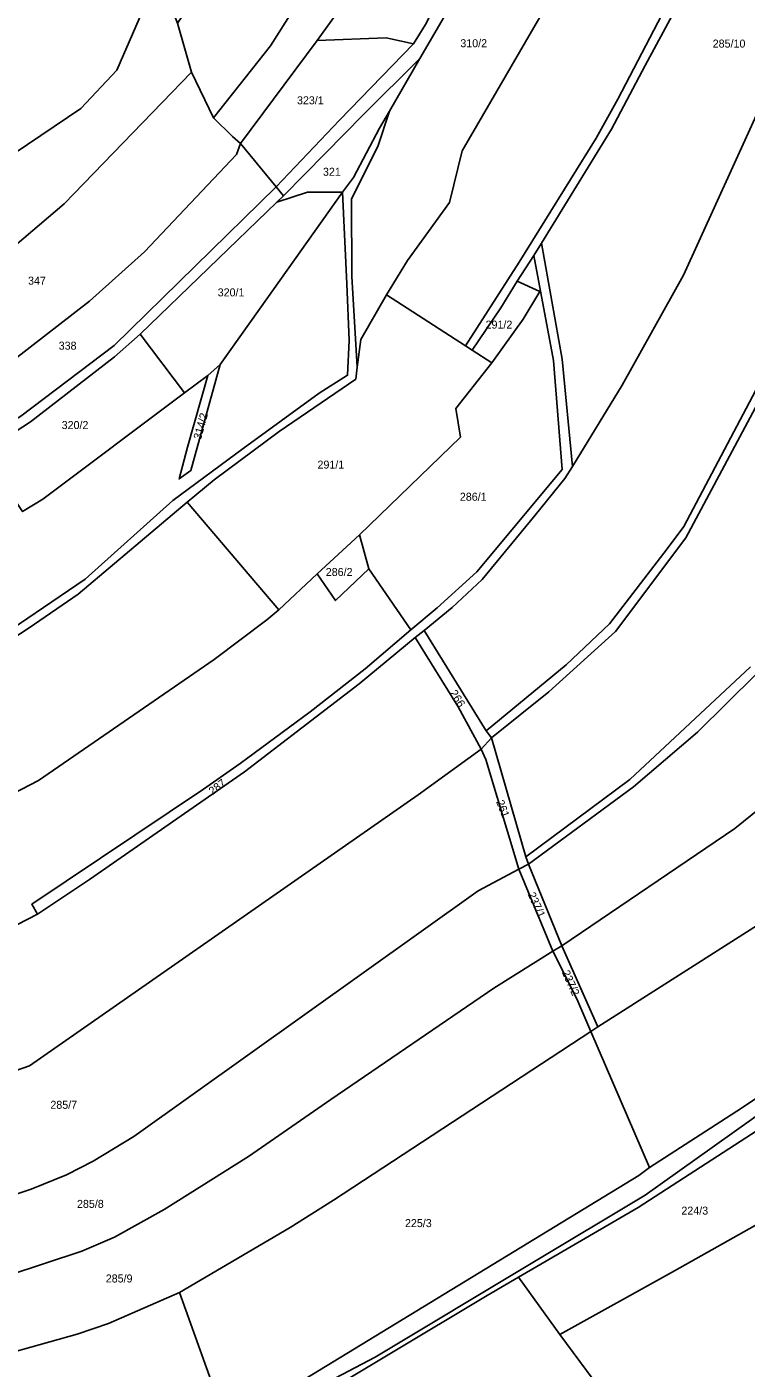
# Model space of a CAD drawing. Extents: x -629983 to -626385, y -1072828 to -1067897.
# Drawn here: x -629517 to -629248, y -1072099 to -1071596 of the extents above; entities that cross this region are included whole.
import ezdxf

# ---------------------------------------------------------------- set-up
doc = ezdxf.new("R2010")
doc.units = 0
for name, color, linetype in [('Parcela nároku', 7, 'Continuous'), ('Parcelní číslo', 7, 'Continuous'), ('silnice III třídy', 7, 'Continuous')]:
    doc.layers.add(name, color=color, linetype=linetype)

msp = doc.modelspace()

# ---------------------------------------------------------------- linework, layer by layer
at = {"layer": 'Parcela nároku'}
for points in [[(-629303.59, -1071389.86), (-629325.79, -1071369.4), (-629348.13, -1071406.77), (-629373.79, -1071451.1), (-629424.88, -1071543.39), (-629440.37, -1071564.64), (-629460.9, -1071594.7), (-629455.6, -1071613.05), (-629447.36, -1071630.2), (-629425.9, -1071603.17), (-629407.61, -1071574.07), (-629398.2, -1071557.05), (-629391.13, -1071545.35), (-629364.25, -1071497), (-629348.88, -1071468.11), (-629322.91, -1071421.93)], [(-629364.25, -1071497), (-629348.88, -1071468.11), (-629322.91, -1071421.93), (-629303.59, -1071389.86), (-629292.03, -1071396), (-629294.77, -1071401.03), (-629322.9, -1071450.3), (-629341.13, -1071484.81), (-629381.58, -1071563.86), (-629408.46, -1071601.17), (-629437.21, -1071639.74), (-629440.19, -1071637.17), (-629447.36, -1071630.2), (-629425.9, -1071603.17), (-629407.61, -1071574.07), (-629398.2, -1071557.05), (-629391.13, -1071545.35)], [(-629319.59, -1071583.07), (-629354.09, -1071642.54), (-629358.82, -1071661.92), (-629374.53, -1071683.67), (-629382.5, -1071696.51), (-629352.76, -1071715.65), (-629332.67, -1071684.25), (-629303.81, -1071637.74), (-629295.61, -1071623.18), (-629279.18, -1071591.6), (-629248.48, -1071542.87), (-629235.4, -1071520.09), (-629215.67, -1071483.78), (-629229.28, -1071465.6), (-629242.77, -1071446.89), (-629264.76, -1071484.55), (-629291.47, -1071533.21)], [(-629408.46, -1071601.17), (-629381.58, -1071563.86), (-629341.13, -1071484.81), (-629317.33, -1071496.4), (-629328.34, -1071518.43), (-629339.62, -1071539.85), (-629367.77, -1071595.24), (-629372.32, -1071602.46), (-629382.51, -1071600.23)], [(-629181.93, -1071526.51), (-629213.07, -1071488.18), (-629230.03, -1071518.34), (-629245.72, -1071546.08), (-629274.4, -1071590.15), (-629285.46, -1071610.49), (-629297.99, -1071634.37), (-629324.25, -1071677.09), (-629316.52, -1071720.63), (-629312.72, -1071760.83), (-629294.09, -1071730.4), (-629271.01, -1071689.19), (-629240.34, -1071621.97), (-629196.55, -1071554.87)], [(-629395.57, -1071660.54), (-629385.74, -1071640.97), (-629381.33, -1071627.62), (-629369.96, -1071607.95), (-629357.29, -1071586.31), (-629335.26, -1071542.67), (-629321.18, -1071515.38), (-629291.47, -1071533.21), (-629319.59, -1071583.07), (-629354.09, -1071642.54), (-629358.82, -1071661.92), (-629374.53, -1071683.67), (-629382.5, -1071696.51), (-629392.02, -1071713.23), (-629393.38, -1071723.69), (-629395.42, -1071689.61)], [(-629472.53, -1071565.41), (-629468.08, -1071576.62), (-629483.65, -1071612.31), (-629497.16, -1071626.62), (-629522.05, -1071643.53), (-629549.34, -1071597.4), (-629519.99, -1071571.47), (-629490.31, -1071528.54)], [(-629522.05, -1071643.53), (-629582.14, -1071683.86), (-629609.49, -1071701.62), (-629605.73, -1071714.04), (-629598.98, -1071732.86), (-629539.63, -1071693.13), (-629503.32, -1071662.44), (-629455.6, -1071613.05), (-629460.9, -1071594.7), (-629468.08, -1071576.62), (-629483.65, -1071612.31), (-629497.16, -1071626.62)], [(-629437.21, -1071639.74), (-629408.46, -1071601.17), (-629382.51, -1071600.23), (-629372.32, -1071602.46), (-629400.11, -1071631.06), (-629423.77, -1071656.01)], [(-629423.59, -1071661.82), (-629421.1, -1071659.35), (-629405.37, -1071643.44), (-629391.23, -1071628.99), (-629369.96, -1071607.95), (-629381.33, -1071627.62), (-629385.02, -1071634.01), (-629394.76, -1071652.55), (-629398.99, -1071658.03), (-629412.12, -1071657.97)], [(-629225.17, -1071812.32), (-629162.67, -1071687.67), (-629123.05, -1071604.28), (-629107.86, -1071611.13), (-629094.31, -1071617.41), (-629136.71, -1071707.14), (-629194.34, -1071832.69), (-629209.67, -1071856.49), (-629232.87, -1071881.31), (-629251.74, -1071896.54), (-629316.66, -1071940.57), (-629329.21, -1071909.93), (-629289.77, -1071880.97), (-629265.83, -1071860.49), (-629243.72, -1071838.67)], [(-629539.63, -1071693.13), (-629503.32, -1071662.44), (-629455.6, -1071613.05), (-629447.36, -1071630.2), (-629440.19, -1071637.17), (-629437.21, -1071639.74), (-629438.73, -1071643.89), (-629473.21, -1071680.37), (-629493.83, -1071698.95), (-629522.22, -1071720.88), (-629549.72, -1071739.01), (-629586.7, -1071761.28), (-629598.98, -1071732.86)], [(-629081.69, -1071623.72), (-629094.31, -1071617.41), (-629136.71, -1071707.14), (-629194.34, -1071832.69), (-629209.67, -1071856.49), (-629232.87, -1071881.31), (-629251.74, -1071896.54), (-629316.66, -1071940.57), (-629303.12, -1071970.89), (-629223.63, -1071920.25), (-629214.19, -1071912.47), (-629202.54, -1071902), (-629191.92, -1071891.73), (-629175.07, -1071872.99), (-629165.6, -1071856.64), (-629152.85, -1071831.58), (-629142.82, -1071810.63), (-629136.23, -1071797.23), (-629103.38, -1071720.91), (-629064.76, -1071631.28)], [(-629473.21, -1071680.37), (-629438.73, -1071643.89), (-629437.21, -1071639.74), (-629423.77, -1071656.01), (-629484.65, -1071715.56), (-629519.56, -1071742.05), (-629579.22, -1071778.6), (-629586.7, -1071761.28), (-629549.72, -1071739.01), (-629522.22, -1071720.88), (-629493.83, -1071698.95)], [(-629484.65, -1071715.56), (-629423.77, -1071656.01), (-629421.1, -1071659.35), (-629423.59, -1071661.82), (-629474.84, -1071711.25), (-629484.45, -1071719.78), (-629515.92, -1071744.11), (-629533.69, -1071755.56), (-629583.81, -1071785.42), (-629618.76, -1071798.36), (-629645.59, -1071806.19), (-629674.62, -1071814.34), (-629710.3, -1071823.01), (-629717.63, -1071824.42), (-629717.82, -1071821.81), (-629707.35, -1071819.58), (-629669.14, -1071810.02), (-629618.06, -1071794.38), (-629600.09, -1071787.69), (-629584.18, -1071781.32), (-629579.22, -1071778.6), (-629519.56, -1071742.05)], [(-629398.99, -1071658.03), (-629412.12, -1071657.97), (-629423.59, -1071661.82), (-629474.84, -1071711.25), (-629458.25, -1071733.21), (-629449.45, -1071726.8), (-629444.87, -1071722.58), (-629430.07, -1071701.87)], [(-629316.52, -1071720.63), (-629312.72, -1071760.83), (-629315.55, -1071765.36), (-629326.69, -1071779.12), (-629346.5, -1071803.28), (-629357.86, -1071813.75), (-629368.35, -1071822.37), (-629371.65, -1071825), (-629392.7, -1071842.34), (-629435.67, -1071875.3), (-629493.8, -1071915.69), (-629513.37, -1071928.74), (-629515.5, -1071924.98), (-629451.08, -1071881.87), (-629437.3, -1071872.18), (-629411.04, -1071852.82), (-629390.42, -1071836.72), (-629373.37, -1071822.14), (-629363.47, -1071813.86), (-629348.5, -1071800.32), (-629316.57, -1071762.01), (-629319.81, -1071721.15), (-629327.22, -1071681.73), (-629324.25, -1071677.09)], [(-629354.65, -1071749.86), (-629392.52, -1071786.49), (-629389.05, -1071799.22), (-629373.37, -1071822.14), (-629363.47, -1071813.86), (-629348.5, -1071800.32), (-629316.57, -1071762.01), (-629319.81, -1071721.15), (-629327.22, -1071681.73), (-629333.41, -1071691.4), (-629324.91, -1071695.31), (-629331.23, -1071705.66), (-629342.96, -1071721.95), (-629356.37, -1071739.15)], [(-629339.53, -1071701.41), (-629350.31, -1071717.22), (-629342.96, -1071721.95), (-629331.23, -1071705.66), (-629324.91, -1071695.31), (-629333.41, -1071691.4)], [(-629447.03, -1071765.91), (-629422.71, -1071747.8), (-629393.96, -1071728.13), (-629393.38, -1071723.69), (-629392.02, -1071713.23), (-629382.5, -1071696.51), (-629352.76, -1071715.65), (-629350.31, -1071717.22), (-629342.96, -1071721.95), (-629356.37, -1071739.15), (-629354.65, -1071749.86), (-629392.52, -1071786.49), (-629408.4, -1071801.14), (-629422.88, -1071814.65), (-629457.2, -1071774.18)], [(-629515.92, -1071744.11), (-629533.69, -1071755.56), (-629518.94, -1071777.8), (-629511.34, -1071773.13), (-629458.25, -1071733.21), (-629474.84, -1071711.25), (-629484.45, -1071719.78)], [(-629449.45, -1071726.8), (-629457.08, -1071753.66), (-629460.24, -1071765.51), (-629455.79, -1071762.37), (-629444.87, -1071722.58)], [(-629553.15, -1071845.24), (-629516.54, -1071821.38), (-629498.1, -1071808.78), (-629457.2, -1071774.18), (-629422.88, -1071814.65), (-629427.31, -1071818.41), (-629447.05, -1071833.2), (-629512.94, -1071878.59), (-629538.65, -1071891.86), (-629557.74, -1071900.4), (-629567.38, -1071904.32), (-629601.02, -1071916.03), (-629617.63, -1071920.39), (-629638.41, -1071926.5), (-629680.8, -1071937), (-629703.68, -1071942.01), (-629709.57, -1071893.94), (-629641.69, -1071877.47), (-629600.93, -1071866.73)], [(-629392.52, -1071786.49), (-629389.05, -1071799.22), (-629401.56, -1071811.11), (-629408.4, -1071801.14)], [(-629368.35, -1071822.37), (-629345.03, -1071859.94), (-629343.11, -1071862.61), (-629346.89, -1071866.77), (-629355.58, -1071850.99), (-629371.65, -1071825)], [(-629371.65, -1071825), (-629392.7, -1071842.34), (-629435.67, -1071875.3), (-629493.8, -1071915.69), (-629513.37, -1071928.74), (-629558.99, -1071952.17), (-629605.09, -1071966.91), (-629697.58, -1071989.02), (-629696.4, -1071998.03), (-629691.96, -1072031.04), (-629610.21, -1072014.08), (-629565.2, -1072002.5), (-629516.39, -1071985.57), (-629370.59, -1071884.01), (-629346.89, -1071866.77), (-629355.58, -1071850.99)], [(-629214.19, -1071912.47), (-629202.54, -1071902), (-629191.92, -1071891.73), (-629175.07, -1071872.99), (-629165.6, -1071856.64), (-629128.17, -1071887.39), (-629158.77, -1071928.4), (-629175.81, -1071944.47), (-629197.54, -1071964.19), (-629203.01, -1071968.89), (-629215.9, -1071978.97), (-629249.31, -1072001.47), (-629283.84, -1072023.61), (-629305.85, -1071972.63), (-629303.12, -1071970.89), (-629223.63, -1071920.25)], [(-629343.11, -1071862.61), (-629330.2, -1071907.21), (-629329.21, -1071909.93), (-629332.77, -1071911.76), (-629345.21, -1071870.69), (-629346.89, -1071866.77)], [(-629346.89, -1071866.77), (-629370.59, -1071884.01), (-629516.39, -1071985.57), (-629565.2, -1072002.5), (-629610.21, -1072014.08), (-629691.96, -1072031.04), (-629686.85, -1072070.44), (-629574.82, -1072048.1), (-629557.83, -1072044.08), (-629536.64, -1072038.7), (-629515.74, -1072031.75), (-629502.43, -1072026.38), (-629492.53, -1072021.24), (-629477.19, -1072011.99), (-629348.09, -1071919.93), (-629332.77, -1071911.76), (-629345.21, -1071870.69)], [(-629316.66, -1071940.57), (-629329.21, -1071909.93), (-629332.77, -1071911.76), (-629319.99, -1071942.59)], [(-629574.82, -1072048.1), (-629686.85, -1072070.44), (-629683.82, -1072094.29), (-629683.19, -1072099.37), (-629561.64, -1072073.86), (-629524.41, -1072064.18), (-629496.76, -1072055.05), (-629484.48, -1072049.71), (-629465.84, -1072039.42), (-629434.26, -1072019.47), (-629403.3, -1071998.1), (-629342.16, -1071956.44), (-629319.99, -1071942.59), (-629332.77, -1071911.76), (-629348.09, -1071919.93), (-629477.19, -1072011.99), (-629492.53, -1072021.24), (-629502.43, -1072026.38), (-629515.74, -1072031.75), (-629536.64, -1072038.7), (-629557.83, -1072044.08)], [(-629434.26, -1072019.47), (-629465.84, -1072039.42), (-629484.48, -1072049.71), (-629496.76, -1072055.05), (-629524.41, -1072064.18), (-629561.64, -1072073.86), (-629683.19, -1072099.37), (-629679.86, -1072126.25), (-629558.46, -1072102.35), (-629540.47, -1072097.88), (-629498.48, -1072086.16), (-629486.76, -1072082.19), (-629460.11, -1072070.5), (-629418.55, -1072046.19), (-629402.34, -1072035.94), (-629305.85, -1071972.63), (-629311.08, -1071960.38), (-629319.99, -1071942.59), (-629342.16, -1071956.44), (-629403.3, -1071998.1)], [(-629303.12, -1071970.89), (-629316.66, -1071940.57), (-629319.99, -1071942.59), (-629311.08, -1071960.38), (-629305.85, -1071972.63)], [(-629460.11, -1072070.5), (-629418.55, -1072046.19), (-629402.34, -1072035.94), (-629305.85, -1071972.63), (-629283.84, -1072023.61), (-629287.81, -1072026.71), (-629425.77, -1072110.79), (-629442.16, -1072120.34)], [(-629210.65, -1071987.13), (-629191.45, -1072015.43), (-629209.53, -1072025.89), (-629274.46, -1072062.37), (-629317.36, -1072086.21), (-629332.98, -1072064.82), (-629288.06, -1072038.62), (-629239.15, -1072006.97)], [(-629138.38, -1072092.9), (-629191.45, -1072015.43), (-629209.53, -1072025.89), (-629274.46, -1072062.37), (-629317.36, -1072086.21), (-629279.88, -1072136.87), (-629270.47, -1072138.37), (-629257.89, -1072140.54), (-629236.18, -1072146.64), (-629186.65, -1072119.27)], [(-629332.98, -1072064.82), (-629344.65, -1072071.63), (-629417.11, -1072115.03), (-629439.29, -1072128.52), (-629455.98, -1072135.66), (-629441.69, -1072135.95), (-629425.7, -1072135.88), (-629389.11, -1072132.61), (-629369.32, -1072131.48), (-629325.92, -1072131.83), (-629293.89, -1072134.65), (-629279.88, -1072136.87), (-629317.36, -1072086.21)], [(-629486.76, -1072082.19), (-629460.11, -1072070.5), (-629442.16, -1072120.34), (-629468.94, -1072131.75), (-629473.36, -1072133.71), (-629523.58, -1072136.73), (-629543.37, -1072140.01), (-629560.94, -1072140.76), (-629588.8, -1072145.03), (-629626.85, -1072153.3), (-629674.31, -1072170.99), (-629679.86, -1072126.25), (-629558.46, -1072102.35), (-629540.47, -1072097.88), (-629498.48, -1072086.16)]]:
    msp.add_lwpolyline(points, close=True, dxfattribs=at)
for points in [[(-629235.4, -1071520.09), (-629248.48, -1071542.87), (-629279.18, -1071591.6), (-629295.61, -1071623.18), (-629303.81, -1071637.74), (-629332.67, -1071684.25), (-629352.76, -1071715.65), (-629350.31, -1071717.22), (-629339.53, -1071701.41), (-629333.41, -1071691.4), (-629327.22, -1071681.73), (-629324.25, -1071677.09), (-629297.99, -1071634.37), (-629285.46, -1071610.49), (-629274.4, -1071590.15), (-629245.72, -1071546.08)], [(-629357.29, -1071586.31), (-629369.96, -1071607.95), (-629391.23, -1071628.99), (-629405.37, -1071643.44), (-629421.1, -1071659.35), (-629423.77, -1071656.01), (-629400.11, -1071631.06), (-629372.32, -1071602.46), (-629367.77, -1071595.24)], [(-629240.34, -1071621.97), (-629271.01, -1071689.19), (-629294.09, -1071730.4), (-629312.72, -1071760.83), (-629315.55, -1071765.36), (-629326.69, -1071779.12), (-629346.5, -1071803.28), (-629357.86, -1071813.75), (-629368.35, -1071822.37), (-629345.03, -1071859.94), (-629315.09, -1071835.19), (-629298.78, -1071819.87), (-629277.15, -1071791.73), (-629270.94, -1071783.31), (-629239.29, -1071723.45)], [(-629553.15, -1071845.24), (-629516.54, -1071821.38), (-629498.1, -1071808.78), (-629457.2, -1071774.18), (-629447.03, -1071765.91), (-629422.71, -1071747.8), (-629393.96, -1071728.13), (-629393.38, -1071723.69), (-629395.42, -1071689.61), (-629395.57, -1071660.54), (-629385.74, -1071640.97), (-629381.33, -1071627.62), (-629385.02, -1071634.01), (-629394.76, -1071652.55), (-629398.99, -1071658.03), (-629397.31, -1071692.37), (-629396.43, -1071713.62), (-629397.03, -1071726.67), (-629407.64, -1071733.38), (-629436.22, -1071754.1), (-629462.55, -1071773.65), (-629495.43, -1071803.13), (-629532.71, -1071828.4)], [(-629532.71, -1071828.4), (-629495.43, -1071803.13), (-629462.55, -1071773.65), (-629436.22, -1071754.1), (-629407.64, -1071733.38), (-629397.03, -1071726.67), (-629396.43, -1071713.62), (-629397.31, -1071692.37), (-629398.99, -1071658.03), (-629430.07, -1071701.87), (-629444.87, -1071722.58), (-629455.79, -1071762.37), (-629460.24, -1071765.51), (-629457.08, -1071753.66), (-629449.45, -1071726.8), (-629458.25, -1071733.21), (-629511.34, -1071773.13), (-629518.94, -1071777.8)], [(-629239.29, -1071723.45), (-629270.94, -1071783.31), (-629277.15, -1071791.73), (-629298.78, -1071819.87), (-629315.09, -1071835.19), (-629345.03, -1071859.94), (-629343.11, -1071862.61), (-629321.57, -1071845.32), (-629296.56, -1071822.76), (-629270.1, -1071787.66), (-629238.27, -1071728.02)], [(-629245.92, -1071835.99), (-629291.14, -1071878.24), (-629330.2, -1071907.21), (-629343.11, -1071862.61), (-629321.57, -1071845.32), (-629296.56, -1071822.76), (-629270.1, -1071787.66), (-629238.27, -1071728.02)], [(-629538.65, -1071891.86), (-629512.94, -1071878.59), (-629447.05, -1071833.2), (-629427.31, -1071818.41), (-629422.88, -1071814.65), (-629408.4, -1071801.14), (-629401.56, -1071811.11), (-629389.05, -1071799.22), (-629373.37, -1071822.14), (-629390.42, -1071836.72), (-629411.04, -1071852.82), (-629437.3, -1071872.18), (-629451.08, -1071881.87), (-629515.5, -1071924.98), (-629513.37, -1071928.74), (-629558.99, -1071952.17)], [(-629245.92, -1071835.99), (-629291.14, -1071878.24), (-629330.2, -1071907.21), (-629329.21, -1071909.93), (-629289.77, -1071880.97), (-629265.83, -1071860.49), (-629243.72, -1071838.67)], [(-629425.77, -1072110.79), (-629287.81, -1072026.71), (-629283.84, -1072023.61), (-629249.31, -1072001.47), (-629215.9, -1071978.97)], [(-629239.15, -1072006.97), (-629288.06, -1072038.62), (-629332.98, -1072064.82), (-629344.65, -1072071.63), (-629417.11, -1072115.03)]]:
    msp.add_lwpolyline(points, dxfattribs=at)
at = {"layer": 'silnice III třídy'}
msp.add_lwpolyline([(-629226.04, -1071991.73), (-629285.39, -1072034.08), (-629328.15, -1072059.68), (-629386.67, -1072094.72), (-629461.22, -1072133.82)], dxfattribs=at)

# ---------------------------------------------------------------- texts
at = {"layer": 'Parcelní číslo'}
for s, p in [('310/2', (-629354.74, -1071603.7)), ('285/10', (-629260.07, -1071603.83)), ('323/1', (-629416.02, -1071625.09)), ('321', (-629406.27, -1071651.88)), ('347', (-629516.9, -1071692.7)), ('320/1', (-629445.76, -1071697.1)), ('291/2', (-629345.27, -1071709.18)), ('338', (-629505.41, -1071717.07)), ('320/2', (-629504.3, -1071746.83)), ('291/1', (-629408.32, -1071761.66)), ('286/1', (-629354.92, -1071773.71)), ('286/2', (-629405.22, -1071801.92)), ('285/7', (-629508.53, -1072001.65)), ('285/8', (-629498.54, -1072038.79)), ('224/3', (-629271.82, -1072041.31)), ('225/3', (-629375.51, -1072045.99)), ('285/9', (-629487.75, -1072066.75))]:
    msp.add_text(s, height=3, dxfattribs=at).set_placement(p)
for s, rotation, p in [('314/2', 74.6499, (-629452.04, -1071750.98)), ('266', 302.4712, (-629358.82, -1071845.79)), ('287', 36.6019, (-629447.75, -1071884.18)), ('261', 291.1613, (-629341.36, -1071886.55)), ('237/1', 294.1023, (-629329.53, -1071921.22)), ('237/2', 294.2277, (-629316.73, -1071950.46))]:
    msp.add_text(s, height=3, rotation=rotation, dxfattribs=at).set_placement(p)

doc.saveas('drawing.dxf')
